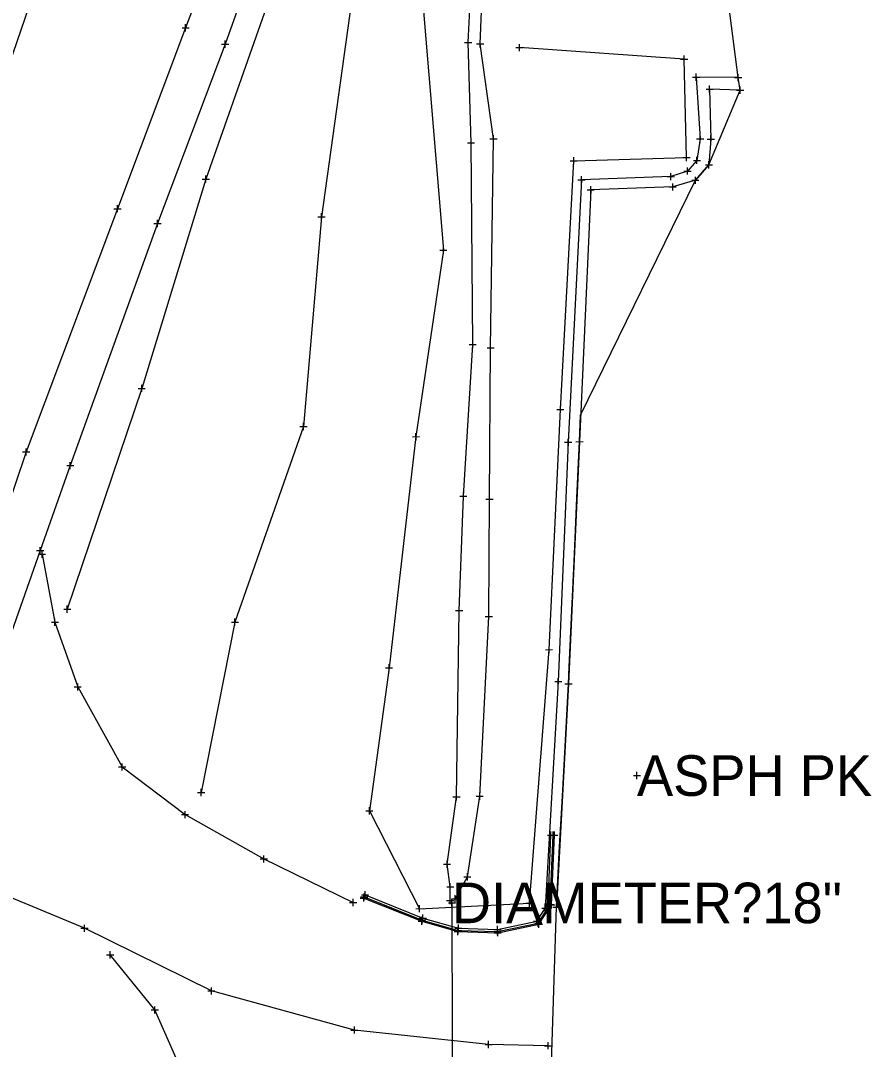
# Model space of a CAD drawing. Extents: x -1 to 1157254, y -1 to 2021979.
# Drawn here: x 1151631 to 1151782.1, y 2019092.8 to 2019275.4 of the extents above; entities that cross this region are included whole.
import ezdxf

# ---------------------------------------------------------------- set-up
doc = ezdxf.new("R2010")
doc.units = 0
for name, color, linetype in [('S_BUILDING_ANNOT', 7, 'Continuous'), ('S_CTL_TABLE', 7, 'Continuous'), ('S_DRIVEWAY_ANNOT', 7, 'Continuous'), ('S_DROP_INLET_ANNOT', 7, 'Continuous'), ('S_EDGE_BITUMINOUS_ANNOT', 7, 'Continuous'), ('S_EDGE_CONCRETE', 7, 'Continuous'), ('S_EDGE_CONCRETE_ANNOT', 7, 'Continuous'), ('S_EDGE_PAVEMENT', 7, 'Continuous'), ('S_EDGE_PAVEMENT_ANNOT', 7, 'Continuous'), ('S_ENV_CONSTRAINT', 7, 'Continuous'), ('S_FLAG_POLE', 7, 'Continuous'), ('S_GAS_PUMP_ISLAND_ANNOT', 7, 'Continuous'), ('S_GATE', 7, 'Continuous')]:
    doc.layers.add(name, color=color, linetype=linetype)

msp = doc.modelspace()

# ---------------------------------------------------------------- linework, layer by layer
at = {"layer": 'S_BUILDING_ANNOT'}
for p, q in [((1151660.33, 2019273.43), (1151660.32, 2019274.7)), ((1151659.69, 2019274.07), (1151660.96, 2019274.07)), ((1151660.32, 2019274.07), (1151660.32, 2019274.07)), ((1151666.72, 2019271.18), (1151667.99, 2019271.18)), ((1151667.36, 2019270.54), (1151667.35, 2019271.82)), ((1151667.35, 2019271.18), (1151667.35, 2019271.18)), ((1151709.84, 2019271.45), (1151711.12, 2019271.45)), ((1151710.48, 2019270.82), (1151710.48, 2019272.09)), ((1151710.48, 2019271.45), (1151710.48, 2019271.45)), ((1151711.97, 2019271.25), (1151713.24, 2019271.25)), ((1151712.61, 2019270.61), (1151712.61, 2019271.89)), ((1151712.61, 2019271.25), (1151712.61, 2019271.25)), ((1151750.32, 2019265.32), (1151751.59, 2019265.32)), ((1151750.96, 2019264.68), (1151750.95, 2019265.96)), ((1151750.95, 2019265.32), (1151750.95, 2019265.32)), ((1151757.78, 2019265.24), (1151759.06, 2019265.24)), ((1151758.42, 2019264.61), (1151758.42, 2019265.88)), ((1151758.42, 2019265.24), (1151758.42, 2019265.24)), ((1151753.35, 2019262.58), (1151753.35, 2019263.85)), ((1151758.79, 2019262.37), (1151758.79, 2019263.64)), ((1151752.71, 2019263.21), (1151753.99, 2019263.22)), ((1151753.35, 2019263.22), (1151753.35, 2019263.22)), ((1151758.15, 2019263), (1151759.43, 2019263.01)), ((1151758.79, 2019263.01), (1151758.79, 2019263.01)), ((1151710.99, 2019253.01), (1151710.99, 2019254.28)), ((1151714.36, 2019254.38), (1151715.63, 2019254.39)), ((1151715, 2019253.75), (1151715, 2019255.02)), ((1151715, 2019254.38), (1151715, 2019254.38)), ((1151751.03, 2019254.35), (1151752.31, 2019254.35)), ((1151751.67, 2019253.71), (1151751.67, 2019254.99)), ((1151751.67, 2019254.35), (1151751.67, 2019254.35)), ((1151752.93, 2019254.3), (1151754.21, 2019254.31)), ((1151753.57, 2019253.67), (1151753.57, 2019254.94)), ((1151753.57, 2019254.31), (1151753.57, 2019254.31)), ((1151710.35, 2019253.64), (1151711.63, 2019253.65)), ((1151710.99, 2019253.65), (1151710.99, 2019253.65)), ((1151750.46, 2019250.56), (1151751.73, 2019250.56)), ((1151751.1, 2019249.93), (1151751.1, 2019251.2)), ((1151751.1, 2019250.56), (1151751.1, 2019250.56)), ((1151748.8, 2019248.66), (1151750.07, 2019248.66)), ((1151749.44, 2019248.02), (1151749.43, 2019249.3)), ((1151749.44, 2019248.66), (1151749.44, 2019248.66)), ((1151752.59, 2019249.77), (1151753.86, 2019249.77)), ((1151753.22, 2019249.13), (1151753.22, 2019250.4)), ((1151753.22, 2019249.77), (1151753.22, 2019249.77)), ((1151729.95, 2019247.13), (1151731.23, 2019247.13)), ((1151730.59, 2019246.49), (1151730.59, 2019247.76)), ((1151730.59, 2019247.13), (1151730.59, 2019247.13)), ((1151745.84, 2019247.66), (1151747.11, 2019247.67)), ((1151746.47, 2019247.03), (1151746.47, 2019248.3)), ((1151746.47, 2019247.67), (1151746.47, 2019247.67)), ((1151750.18, 2019247.02), (1151751.45, 2019247.02)), ((1151750.82, 2019246.38), (1151750.82, 2019247.65)), ((1151750.82, 2019247.02), (1151750.82, 2019247.02)), ((1151731.6, 2019245.31), (1151732.88, 2019245.31)), ((1151732.24, 2019244.68), (1151732.24, 2019245.95)), ((1151732.24, 2019245.31), (1151732.24, 2019245.31)), ((1151746.15, 2019245.83), (1151747.43, 2019245.83)), ((1151746.79, 2019245.2), (1151746.79, 2019246.47)), ((1151746.79, 2019245.83), (1151746.79, 2019245.83)), ((1151647.61, 2019241.97), (1151648.88, 2019241.98)), ((1151648.25, 2019241.34), (1151648.25, 2019242.61)), ((1151648.25, 2019241.97), (1151648.25, 2019241.97)), ((1151655.33, 2019238.73), (1151655.32, 2019240.01)), ((1151654.69, 2019239.37), (1151655.96, 2019239.37)), ((1151655.32, 2019239.37), (1151655.32, 2019239.37)), ((1151710.65, 2019217.86), (1151711.92, 2019217.86)), ((1151711.29, 2019217.23), (1151711.29, 2019218.5)), ((1151711.29, 2019217.86), (1151711.29, 2019217.86)), ((1151714.47, 2019216.66), (1151714.46, 2019217.93)), ((1151713.83, 2019217.29), (1151715.1, 2019217.29)), ((1151714.46, 2019217.29), (1151714.46, 2019217.29)), ((1151728.25, 2019199.9), (1151728.24, 2019201.17)), ((1151730.24, 2019200), (1151730.24, 2019201.27)), ((1151632.02, 2019198.18), (1151632.02, 2019199.45)), ((1151727.61, 2019200.53), (1151728.88, 2019200.53)), ((1151728.24, 2019200.53), (1151728.24, 2019200.53)), ((1151729.6, 2019200.63), (1151730.88, 2019200.64)), ((1151730.24, 2019200.64), (1151730.24, 2019200.64)), ((1151631.38, 2019198.81), (1151632.66, 2019198.81)), ((1151632.02, 2019198.81), (1151632.02, 2019198.81)), ((1151639.22, 2019196.4), (1151640.5, 2019196.4)), ((1151639.86, 2019195.76), (1151639.86, 2019197.03)), ((1151639.86, 2019196.4), (1151639.86, 2019196.4)), ((1151708.99, 2019190.98), (1151710.26, 2019190.98)), ((1151709.63, 2019190.35), (1151709.63, 2019191.62)), ((1151709.63, 2019190.98), (1151709.63, 2019190.98)), ((1151713.64, 2019190.43), (1151714.91, 2019190.43)), ((1151714.28, 2019189.79), (1151714.28, 2019191.07)), ((1151714.28, 2019190.43), (1151714.28, 2019190.43)), ((1151633.87, 2019181.31), (1151635.14, 2019181.31)), ((1151634.5, 2019180.67), (1151634.5, 2019181.94)), ((1151634.5, 2019181.31), (1151634.5, 2019181.31)), ((1151634.84, 2019180.05), (1151634.84, 2019181.32)), ((1151634.2, 2019180.68), (1151635.47, 2019180.69)), ((1151634.84, 2019180.68), (1151634.84, 2019180.68)), ((1151708.26, 2019170.67), (1151709.53, 2019170.67)), ((1151708.9, 2019170.04), (1151708.89, 2019171.31)), ((1151708.9, 2019170.67), (1151708.9, 2019170.67)), ((1151714.15, 2019169), (1151714.15, 2019170.27)), ((1151636.49, 2019168.59), (1151637.76, 2019168.59)), ((1151637.13, 2019167.95), (1151637.12, 2019169.23)), ((1151637.13, 2019168.59), (1151637.13, 2019168.59)), ((1151713.51, 2019169.64), (1151714.78, 2019169.64)), ((1151714.15, 2019169.64), (1151714.15, 2019169.64)), ((1151641.17, 2019156.48), (1151641.17, 2019157.75)), ((1151725.85, 2019158.06), (1151727.12, 2019158.06)), ((1151726.49, 2019157.42), (1151726.49, 2019158.7)), ((1151726.49, 2019158.06), (1151726.49, 2019158.06)), ((1151727.66, 2019157.67), (1151728.93, 2019157.67)), ((1151728.3, 2019157.04), (1151728.29, 2019158.31)), ((1151728.29, 2019157.67), (1151728.29, 2019157.67)), ((1151640.53, 2019157.12), (1151641.81, 2019157.12)), ((1151641.17, 2019157.12), (1151641.17, 2019157.12)), ((1151648.44, 2019142.92), (1151649.72, 2019142.92)), ((1151649.08, 2019142.28), (1151649.08, 2019143.55)), ((1151649.08, 2019142.92), (1151649.08, 2019142.92)), ((1151739.81, 2019141.39), (1151741.08, 2019141.39)), ((1151740.45, 2019140.75), (1151740.45, 2019142.03)), ((1151740.45, 2019141.39), (1151740.45, 2019141.39)), ((1151707.78, 2019137.61), (1151709.05, 2019137.61)), ((1151708.41, 2019136.97), (1151708.41, 2019138.24)), ((1151708.41, 2019137.61), (1151708.41, 2019137.61)), ((1151711.9, 2019137.75), (1151713.17, 2019137.75)), ((1151712.53, 2019137.11), (1151712.53, 2019138.38)), ((1151712.53, 2019137.75), (1151712.53, 2019137.75)), ((1151659.59, 2019134.46), (1151660.86, 2019134.47)), ((1151660.23, 2019133.83), (1151660.22, 2019135.1)), ((1151660.23, 2019134.47), (1151660.23, 2019134.47)), ((1151724.55, 2019130.82), (1151725.83, 2019130.83)), ((1151724.95, 2019130.81), (1151726.23, 2019130.81)), ((1151725.15, 2019130.8), (1151726.43, 2019130.8)), ((1151725.19, 2019130.19), (1151725.19, 2019131.46)), ((1151725.19, 2019130.82), (1151725.19, 2019130.82)), ((1151725.59, 2019130.17), (1151725.59, 2019131.44)), ((1151725.59, 2019130.81), (1151725.59, 2019130.81)), ((1151725.79, 2019130.16), (1151725.79, 2019131.44)), ((1151725.79, 2019130.8), (1151725.79, 2019130.8)), ((1151673.57, 2019126.59), (1151674.84, 2019126.59)), ((1151674.21, 2019125.95), (1151674.2, 2019127.23)), ((1151674.2, 2019126.59), (1151674.2, 2019126.59)), ((1151706.1, 2019125.65), (1151707.37, 2019125.65)), ((1151706.73, 2019125.02), (1151706.73, 2019126.29)), ((1151706.73, 2019125.65), (1151706.73, 2019125.65)), ((1151709.71, 2019123.41), (1151710.98, 2019123.41)), ((1151710.35, 2019122.77), (1151710.34, 2019124.05)), ((1151710.35, 2019123.41), (1151710.35, 2019123.41)), ((1151692.19, 2019119.58), (1151692.19, 2019120.85)), ((1151706.68, 2019121.64), (1151707.95, 2019121.64)), ((1151707.31, 2019121), (1151707.31, 2019122.27)), ((1151707.31, 2019121.64), (1151707.31, 2019121.64)), ((1151690.07, 2019118.22), (1151690.07, 2019119.5)), ((1151691.33, 2019119.65), (1151692.6, 2019119.66)), ((1151691.4, 2019119.84), (1151692.68, 2019119.84)), ((1151691.55, 2019120.21), (1151692.82, 2019120.21)), ((1151691.97, 2019119.02), (1151691.96, 2019120.29)), ((1151691.97, 2019119.65), (1151691.97, 2019119.65)), ((1151692.04, 2019119.2), (1151692.04, 2019120.48)), ((1151692.04, 2019119.84), (1151692.04, 2019119.84)), ((1151692.19, 2019120.21), (1151692.19, 2019120.21)), ((1151706.65, 2019119.22), (1151707.92, 2019119.22)), ((1151707.29, 2019118.59), (1151707.28, 2019119.86)), ((1151707.28, 2019119.22), (1151707.28, 2019119.22)), ((1151707.54, 2019119.52), (1151708.81, 2019119.52)), ((1151707.61, 2019118.16), (1151707.61, 2019119.43)), ((1151708.17, 2019118.88), (1151708.17, 2019120.16)), ((1151708.17, 2019119.52), (1151708.17, 2019119.52)), ((1151724.67, 2019117.98), (1151724.67, 2019119.25)), ((1151725.07, 2019117.85), (1151725.07, 2019119.12)), ((1151725.27, 2019117.79), (1151725.26, 2019119.06)), ((1151689.43, 2019118.86), (1151690.71, 2019118.86)), ((1151690.07, 2019118.86), (1151690.07, 2019118.86)), ((1151706.97, 2019118.79), (1151708.24, 2019118.8)), ((1151707.61, 2019118.79), (1151707.61, 2019118.79)), ((1151723.54, 2019117.86), (1151724.81, 2019117.86)), ((1151724.04, 2019118.61), (1151725.31, 2019118.61)), ((1151724.18, 2019117.23), (1151724.18, 2019118.5)), ((1151724.18, 2019117.86), (1151724.18, 2019117.86)), ((1151724.43, 2019118.48), (1151725.7, 2019118.49)), ((1151724.63, 2019118.42), (1151725.9, 2019118.42)), ((1151724.67, 2019118.61), (1151724.67, 2019118.61)), ((1151725.07, 2019118.49), (1151725.07, 2019118.49)), ((1151725.26, 2019118.42), (1151725.26, 2019118.42)), ((1151725.51, 2019118.02), (1151726.78, 2019118.02)), ((1151726.14, 2019117.39), (1151726.14, 2019118.66)), ((1151726.14, 2019118.02), (1151726.14, 2019118.02)), ((1151701.6, 2019115.53), (1151702.88, 2019115.53)), ((1151701.67, 2019115.72), (1151702.94, 2019115.72)), ((1151701.8, 2019116.1), (1151703.07, 2019116.1)), ((1151702.24, 2019114.9), (1151702.24, 2019116.17)), ((1151702.24, 2019115.53), (1151702.24, 2019115.53)), ((1151702.31, 2019115.09), (1151702.3, 2019116.36)), ((1151702.31, 2019115.72), (1151702.31, 2019115.72)), ((1151702.44, 2019115.46), (1151702.43, 2019116.74)), ((1151702.43, 2019116.1), (1151702.43, 2019116.1)), ((1151722.06, 2019115.56), (1151723.33, 2019115.56)), ((1151722.69, 2019114.92), (1151722.69, 2019116.2)), ((1151722.69, 2019115.56), (1151722.69, 2019115.56)), ((1151722.94, 2019114.57), (1151722.94, 2019115.84)), ((1151723.06, 2019114.39), (1151723.06, 2019115.66)), ((1151641.75, 2019114.29), (1151643.02, 2019114.29)), ((1151642.39, 2019113.65), (1151642.39, 2019114.92)), ((1151642.39, 2019114.29), (1151642.39, 2019114.29)), ((1151708.02, 2019113.71), (1151709.29, 2019113.71)), ((1151708.05, 2019113.91), (1151709.32, 2019113.91)), ((1151708.11, 2019114.31), (1151709.39, 2019114.31)), ((1151708.66, 2019113.07), (1151708.66, 2019114.34)), ((1151708.66, 2019113.71), (1151708.66, 2019113.71)), ((1151708.69, 2019113.27), (1151708.69, 2019114.54)), ((1151708.69, 2019113.91), (1151708.69, 2019113.91)), ((1151708.75, 2019113.67), (1151708.75, 2019114.94)), ((1151708.75, 2019114.31), (1151708.75, 2019114.31)), ((1151715.04, 2019114.1), (1151716.32, 2019114.1)), ((1151715.08, 2019113.7), (1151716.35, 2019113.7)), ((1151715.68, 2019113.47), (1151715.68, 2019114.74)), ((1151715.68, 2019114.1), (1151715.68, 2019114.1)), ((1151715.72, 2019113.06), (1151715.71, 2019114.34)), ((1151715.71, 2019113.7), (1151715.71, 2019113.7)), ((1151715.73, 2019112.86), (1151715.73, 2019114.14)), ((1151722.3, 2019115.2), (1151723.57, 2019115.2)), ((1151722.42, 2019115.02), (1151723.7, 2019115.02)), ((1151722.94, 2019115.2), (1151722.94, 2019115.2)), ((1151723.06, 2019115.02), (1151723.06, 2019115.02)), ((1151715.1, 2019113.5), (1151716.37, 2019113.5)), ((1151715.73, 2019113.5), (1151715.73, 2019113.5)), ((1151646.93, 2019108.93), (1151646.92, 2019110.2)), ((1151646.29, 2019109.56), (1151647.56, 2019109.57)), ((1151646.92, 2019109.57), (1151646.92, 2019109.57)), ((1151664.27, 2019103.16), (1151665.54, 2019103.16)), ((1151664.91, 2019102.52), (1151664.91, 2019103.8)), ((1151664.91, 2019103.16), (1151664.91, 2019103.16)), ((1151654.22, 2019099.79), (1151655.49, 2019099.79)), ((1151654.86, 2019099.16), (1151654.86, 2019100.43)), ((1151654.86, 2019099.79), (1151654.86, 2019099.79)), ((1151689.65, 2019096.23), (1151690.92, 2019096.23)), ((1151690.28, 2019095.59), (1151690.28, 2019096.87)), ((1151690.28, 2019096.23), (1151690.28, 2019096.23)), ((1151713.48, 2019093.67), (1151714.75, 2019093.67)), ((1151714.11, 2019093.03), (1151714.11, 2019094.31)), ((1151714.11, 2019093.67), (1151714.11, 2019093.67)), ((1151724.03, 2019093.45), (1151725.3, 2019093.45)), ((1151724.67, 2019092.82), (1151724.67, 2019094.09)), ((1151724.67, 2019093.45), (1151724.67, 2019093.45))]:
    msp.add_line(p, q, dxfattribs=at)
at = {"layer": 'S_CTL_TABLE'}
for p, q in [((1151718.97, 2019270.56), (1151720.24, 2019270.56)), ((1151719.61, 2019269.93), (1151719.6, 2019271.2)), ((1151719.6, 2019270.56), (1151719.6, 2019270.56)), ((1151748.83, 2019267.89), (1151748.83, 2019269.16)), ((1151748.19, 2019268.53), (1151749.46, 2019268.53)), ((1151748.83, 2019268.53), (1151748.83, 2019268.53)), ((1151728.59, 2019250.49), (1151729.86, 2019250.49)), ((1151729.23, 2019249.86), (1151729.22, 2019251.13)), ((1151729.22, 2019250.49), (1151729.22, 2019250.49)), ((1151748.6, 2019251.04), (1151749.87, 2019251.04)), ((1151749.24, 2019250.4), (1151749.23, 2019251.67)), ((1151749.23, 2019251.04), (1151749.23, 2019251.04)), ((1151663.29, 2019247.23), (1151664.56, 2019247.23)), ((1151663.92, 2019246.6), (1151663.92, 2019247.87)), ((1151663.92, 2019247.23), (1151663.92, 2019247.23)), ((1151683.82, 2019240.54), (1151685.09, 2019240.54)), ((1151684.46, 2019239.91), (1151684.45, 2019241.18)), ((1151684.45, 2019240.54), (1151684.45, 2019240.54)), ((1151705.45, 2019234.61), (1151706.72, 2019234.61)), ((1151706.09, 2019233.97), (1151706.08, 2019235.24)), ((1151706.09, 2019234.61), (1151706.09, 2019234.61)), ((1151652.53, 2019209.46), (1151652.53, 2019210.73)), ((1151651.89, 2019210.1), (1151653.17, 2019210.1)), ((1151652.53, 2019210.1), (1151652.53, 2019210.1)), ((1151726.85, 2019205.73), (1151726.85, 2019207)), ((1151726.21, 2019206.36), (1151727.48, 2019206.37)), ((1151726.85, 2019206.36), (1151726.85, 2019206.36)), ((1151680.62, 2019203.33), (1151681.89, 2019203.34)), ((1151681.26, 2019202.7), (1151681.25, 2019203.97)), ((1151681.26, 2019203.34), (1151681.26, 2019203.34)), ((1151700.59, 2019201.52), (1151701.86, 2019201.53)), ((1151701.23, 2019200.89), (1151701.22, 2019202.16)), ((1151701.22, 2019201.53), (1151701.22, 2019201.53)), ((1151638.69, 2019170.9), (1151639.96, 2019170.91)), ((1151639.32, 2019170.27), (1151639.32, 2019171.54)), ((1151639.32, 2019170.9), (1151639.32, 2019170.9)), ((1151668.45, 2019168.62), (1151669.72, 2019168.62)), ((1151669.09, 2019167.98), (1151669.08, 2019169.26)), ((1151669.08, 2019168.62), (1151669.08, 2019168.62)), ((1151724.2, 2019163.72), (1151725.47, 2019163.73)), ((1151724.84, 2019163.09), (1151724.84, 2019164.36)), ((1151724.84, 2019163.73), (1151724.84, 2019163.73)), ((1151696.45, 2019159.86), (1151696.44, 2019161.13)), ((1151695.81, 2019160.5), (1151697.08, 2019160.5)), ((1151696.45, 2019160.5), (1151696.45, 2019160.5)), ((1151662.46, 2019138.38), (1151663.73, 2019138.38)), ((1151663.09, 2019137.75), (1151663.09, 2019139.02)), ((1151663.09, 2019138.38), (1151663.09, 2019138.38)), ((1151692.95, 2019134.5), (1151692.95, 2019135.77)), ((1151692.31, 2019135.13), (1151693.59, 2019135.13)), ((1151692.95, 2019135.13), (1151692.95, 2019135.13)), ((1151721.37, 2019118.12), (1151721.36, 2019119.39)), ((1151701.2, 2019117.76), (1151702.48, 2019117.77)), ((1151701.84, 2019117.13), (1151701.84, 2019118.4)), ((1151701.84, 2019117.76), (1151701.84, 2019117.76)), ((1151720.73, 2019118.76), (1151722, 2019118.76)), ((1151721.37, 2019118.76), (1151721.37, 2019118.76))]:
    msp.add_line(p, q, dxfattribs=at)
at = {"layer": 'S_DRIVEWAY_ANNOT'}
for points in [[(1151707.28, 2019119.22), (1151707.31, 2019121.64), (1151706.73, 2019125.65), (1151708.41, 2019137.61), (1151708.9, 2019170.67), (1151709.63, 2019190.98), (1151711.29, 2019217.86), (1151710.99, 2019253.65), (1151710.48, 2019271.45), (1151712.1, 2019303.49), (1151713.8, 2019333.32), (1151715.86, 2019358.48)], [(1151708.17, 2019119.52), (1151710.35, 2019123.41), (1151712.53, 2019137.75), (1151714.15, 2019169.64), (1151714.28, 2019190.43), (1151714.46, 2019217.29), (1151715, 2019254.38), (1151712.61, 2019271.25), (1151713.92, 2019303.05), (1151716.23, 2019333.4), (1151717.69, 2019358.5)]]:
    msp.add_lwpolyline(points, dxfattribs=at)
at = {"layer": 'S_DROP_INLET_ANNOT'}
msp.add_lwpolyline([(1151707.61, 2019118.79), (1151707.72, 2019069.11)], dxfattribs=at)
at = {"layer": 'S_EDGE_BITUMINOUS_ANNOT'}
for points in [[(1151711.08, 2019364.92), (1151707.17, 2019347.67), (1151704.1, 2019314.97), (1151702.18, 2019281.33), (1151706.09, 2019234.61), (1151701.22, 2019201.53), (1151696.45, 2019160.5), (1151692.95, 2019135.13), (1151701.84, 2019117.76), (1151721.37, 2019118.76), (1151724.84, 2019163.73), (1151726.85, 2019206.36), (1151729.22, 2019250.49), (1151749.23, 2019251.04), (1151748.83, 2019268.53), (1151719.6, 2019270.56)], [(1151703.15, 2019361.01), (1151700.83, 2019347.09), (1151695.96, 2019318.6), (1151690.41, 2019283.49), (1151684.45, 2019240.54), (1151681.26, 2019203.34), (1151669.08, 2019168.62), (1151663.09, 2019138.38)], [(1151687.78, 2019319.32), (1151677.66, 2019286.25), (1151663.92, 2019247.23), (1151652.53, 2019210.1), (1151639.32, 2019170.9)]]:
    msp.add_lwpolyline(points, dxfattribs=at)
at = {"layer": 'S_EDGE_CONCRETE'}
msp.add_lwpolyline([(1151704.86, 2019608.44), (1151705.24, 2019577.73), (1151704.48, 2019532.5), (1151704.1, 2019496.82), (1151702.93, 2019464.9), (1151696.53, 2019399.83), (1151690.62, 2019365.93), (1151683.01, 2019336.72), (1151673.3, 2019308.19), (1151660.32, 2019274.07), (1151648.25, 2019241.97), (1151632.02, 2019198.81), (1151613.86, 2019145.04), (1151594.26, 2019091.55), (1151580.36, 2019053.78), (1151566.62, 2019017.43), (1151557.29, 2018988.35), (1151554.82, 2018969.45), (1151556.64, 2018941.42)], dxfattribs=at)
at = {"layer": 'S_EDGE_CONCRETE_ANNOT'}
for points in [[(1151682.41, 2019690.88), (1151677.44, 2019534.74), (1151674.93, 2019495.36), (1151672.55, 2019450.33), (1151669.13, 2019417.24), (1151663.96, 2019388.86), (1151656.37, 2019356.97), (1151646.83, 2019322.5), (1151634.71, 2019284.23), (1151627.46, 2019263.12), (1151620.13, 2019244.31), (1151611.67, 2019223.55), (1151596.83, 2019183.47), (1151581.68, 2019145.09), (1151564.36, 2019099.41)], [(1151724.67, 2019093.45), (1151714.11, 2019093.67), (1151690.28, 2019096.23), (1151664.91, 2019103.16), (1151642.39, 2019114.29), (1151629.4, 2019119.69), (1151616.51, 2019125.54)], [(1151666.32, 2018954.83), (1151668.06, 2018997.2), (1151668.85, 2019028.48), (1151669.81, 2019052.35), (1151665.05, 2019076.75), (1151654.86, 2019099.79), (1151646.92, 2019109.57)]]:
    msp.add_lwpolyline(points, dxfattribs=at)
at = {"layer": 'S_EDGE_PAVEMENT'}
for points in [[(1151758.42, 2019265.24), (1151750.95, 2019265.32), (1151751.67, 2019254.35), (1151751.1, 2019250.56), (1151749.44, 2019248.66), (1151746.47, 2019247.67), (1151730.59, 2019247.13), (1151728.24, 2019200.53), (1151726.49, 2019158.06), (1151724.18, 2019117.86)], [(1151692.04, 2019119.84), (1151702.31, 2019115.72), (1151708.69, 2019113.91), (1151715.71, 2019113.7), (1151722.94, 2019115.2), (1151725.07, 2019118.49), (1151725.59, 2019130.81)], [(1151692.19, 2019120.21), (1151702.43, 2019116.1), (1151708.75, 2019114.31), (1151715.68, 2019114.1), (1151722.69, 2019115.56), (1151724.67, 2019118.61), (1151725.19, 2019130.82)]]:
    msp.add_lwpolyline(points, dxfattribs=at)
at = {"layer": 'S_EDGE_PAVEMENT_ANNOT'}
msp.add_lwpolyline([(1151758.79, 2019263.01), (1151753.35, 2019263.22), (1151753.57, 2019254.31), (1151753.22, 2019249.77), (1151750.82, 2019247.02), (1151746.79, 2019245.83), (1151732.24, 2019245.31), (1151730.24, 2019200.64), (1151728.29, 2019157.67), (1151726.14, 2019118.02)], dxfattribs=at)
at = {"layer": 'S_ENV_CONSTRAINT'}
for points in [[(1151634.84, 2019180.68), (1151637.13, 2019168.59), (1151641.17, 2019157.12), (1151649.08, 2019142.92), (1151660.23, 2019134.47), (1151674.2, 2019126.59), (1151690.07, 2019118.86)], [(1151691.97, 2019119.65), (1151702.24, 2019115.53), (1151708.66, 2019113.71), (1151715.73, 2019113.5), (1151723.06, 2019115.02), (1151725.26, 2019118.42), (1151725.79, 2019130.8)]]:
    msp.add_lwpolyline(points, dxfattribs=at)
at = {"layer": 'S_FLAG_POLE'}
msp.add_lwpolyline([(1151715.45, 2019596.2), (1151715.07, 2019579.24), (1151714.27, 2019533.29), (1151711.4, 2019496.69), (1151710.6, 2019463.15), (1151708.62, 2019424.41), (1151704.78, 2019395.8), (1151698.68, 2019365.71), (1151690.54, 2019335.66), (1151679.94, 2019306.53), (1151667.35, 2019271.18), (1151655.32, 2019239.37), (1151639.86, 2019196.4), (1151634.5, 2019181.31), (1151615.7, 2019127.93), (1151601.48, 2019087.7), (1151587.68, 2019050.48), (1151575.6, 2019015.8), (1151564.48, 2018986.56), (1151559.43, 2018965.1), (1151561.48, 2018942.51)], dxfattribs=at)
at = {"layer": 'S_GAS_PUMP_ISLAND_ANNOT'}
msp.add_lwpolyline([(1151724.67, 2019071.93), (1151726.14, 2019118.02), (1151726.67, 2019127.72), (1151727.21, 2019137.71), (1151727.75, 2019147.69), (1151728.29, 2019157.67), (1151728.43, 2019160.69), (1151728.88, 2019170.67), (1151729.34, 2019180.66), (1151729.79, 2019190.65), (1151730.24, 2019200.64), (1151730.45, 2019205.36), (1151750.82, 2019247.02), (1151753.22, 2019249.77), (1151758.79, 2019263.01), (1151758.42, 2019265.24), (1151753.28, 2019305.16)], dxfattribs=at)

# ---------------------------------------------------------------- texts
at = {"layer": 'S_BUILDING_ANNOT'}
msp.add_text('DIAMETER?18"', height=7.2, dxfattribs=at).set_placement((1151707.61, 2019115.19))
at = {"layer": 'S_GATE'}
msp.add_text('ASPH PK', height=7.2, dxfattribs=at).set_placement((1151740.45, 2019137.79))

doc.saveas('drawing.dxf')
